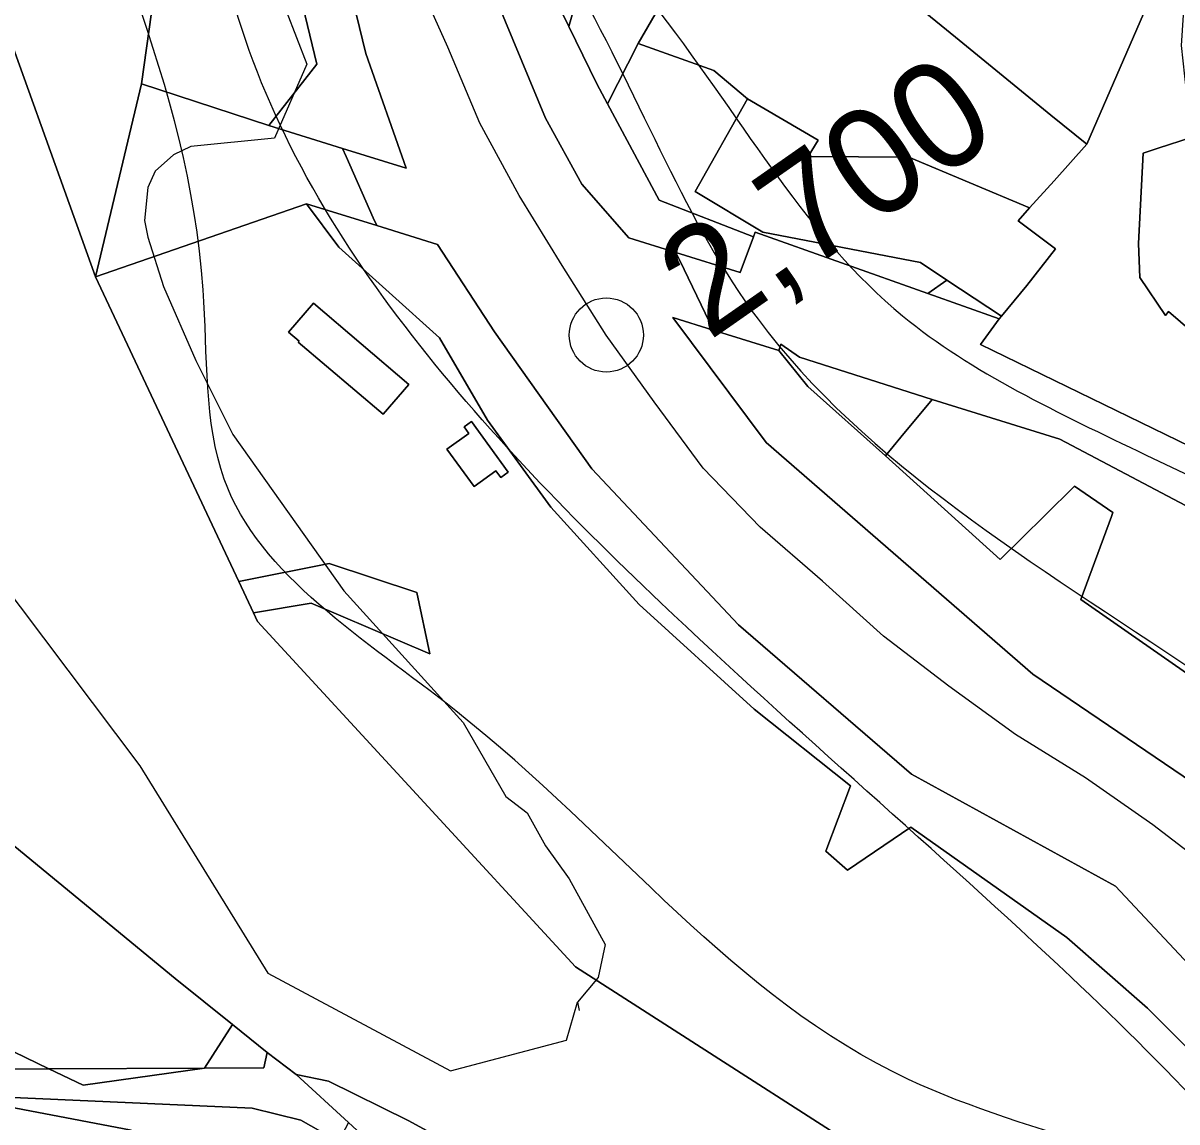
# Model space of a CAD drawing. Extents: x -510989 to -501240, y -1184665 to -1176089.
# Drawn here: x -503550.1 to -503409.8, y -1181938.5 to -1181805 of the extents above; entities that cross this region are included whole.
import ezdxf

# ---------------------------------------------------------------- set-up
doc = ezdxf.new("R2010")
doc.units = 0
for name, color, linetype in [('ostatni_plocha_x_draha', 7, 'Continuous'), ('ostatni_plocha_x_neplodna_puda', 7, 'Continuous'), ('ostatni_plocha_x_ostatni_komunikace', 7, 'Continuous'), ('ostatni_plocha_x_silnice', 7, 'Continuous'), ('STAV_zaplavove_uzemi', 7, 'Continuous'), ('trasovani_toku', 7, 'Continuous'), ('trvaly_travni_porost', 7, 'Continuous'), ('vodni_plocha_x_vodni_tok_v_koryt_prir_n_upr', 7, 'Continuous'), ('vrstevnice_01', 7, 'Continuous'), ('zahrada', 7, 'Continuous'), ('zastavena_plocha_a_nadvori', 7, 'Continuous')]:
    doc.layers.add(name, color=color, linetype=linetype)

msp = doc.modelspace()

# ---------------------------------------------------------------- linework, layer by layer
at = {"layer": 'ostatni_plocha_x_draha'}
for points in [[(-503555.45, -1181796.44), (-503541.27, -1181835.82), (-503523.86, -1181872.87), (-503522.07, -1181876.68), (-503521.58, -1181877.72), (-503482.94, -1181919.69), (-503435.06, -1181950.42), (-503379.89, -1181967.4), (-503372.75, -1181966.5), (-503353.5, -1181964.06), (-503344.6, -1181962.92), (-503329.8, -1181961.04), (-503301.23, -1181991.89), (-503297.34, -1181993.19), (-503279.93, -1181998.98), (-503250.57, -1182008.77), (-503236.43, -1182013.47), (-503223.95, -1182011.71), (-503204.26, -1182017.34), (-503185.02, -1182027.31), (-503179.36, -1182030.24), (-503129.73, -1182099.77), (-503088.5, -1182181.63), (-503082, -1182219.91)], [(-503354.72, -1182009.06), (-503354.95, -1182009), (-503369.99, -1182005.51), (-503370.24, -1181998.76), (-503361.27, -1182001.19), (-503364.97, -1181992.74), (-503371.85, -1181990.41), (-503409.11, -1181977.82), (-503428.74, -1181971.33), (-503436.34, -1181969.01), (-503453.31, -1181963.74), (-503461.7, -1181960.98), (-503503.28, -1181938.36), (-503512.93, -1181933.59), (-503516.9, -1181932.78), (-503520.42, -1181930.09), (-503524.62, -1181926.72), (-503531.59, -1181921.11), (-503574.98, -1181885.44)]]:
    msp.add_lwpolyline(points, dxfattribs=at)
at = {"layer": 'ostatni_plocha_x_neplodna_puda'}
for points in [[(-503475.31, -1181807.47), (-503466.1, -1181810.75), (-503462, -1181814.19), (-503468.39, -1181825.48), (-503460.17, -1181830.42), (-503440.97, -1181834.09), (-503437.77, -1181836.23), (-503440.08, -1181837.88), (-503461.09, -1181830.43), (-503461.29, -1181830.99), (-503472.76, -1181826.53), (-503479.04, -1181814.8)], [(-503457.96, -1181844.03), (-503455.7, -1181845.6), (-503439.56, -1181850.76), (-503443.37, -1181855.34), (-503445.25, -1181857.59), (-503454.67, -1181849.18), (-503458.2, -1181844.8)]]:
    msp.add_lwpolyline(points, close=True, dxfattribs=at)
at = {"layer": 'ostatni_plocha_x_ostatni_komunikace'}
for points in [[(-503409.08, -1181804.05), (-503409.3, -1181807.71), (-503408.08, -1181818.89), (-503412.12, -1181820.2), (-503413.93, -1181820.79), (-503414.51, -1181831.78), (-503414.32, -1181835.92), (-503411.22, -1181840.53), (-503410.83, -1181840.07), (-503399.16, -1181850.11), (-503403.12, -1181852.88), (-503400.64, -1181858.1), (-503391.38, -1181866.66), (-503406.7, -1181857.17), (-503433.7, -1181844.06), (-503431.42, -1181840.95), (-503431.15, -1181840.63), (-503428.05, -1181836.89), (-503424.56, -1181832.45), (-503429.12, -1181829.04), (-503427.72, -1181827.47), (-503424.76, -1181824.17), (-503420.77, -1181819.73), (-503413.46, -1181802.94)], [(-503435.06, -1181950.42), (-503482.94, -1181919.69), (-503521.58, -1181877.72), (-503522.07, -1181876.68), (-503515.07, -1181875.49), (-503500.62, -1181881.66), (-503502.21, -1181874.2), (-503512.86, -1181870.68), (-503523.86, -1181872.87), (-503541.27, -1181835.82), (-503515.61, -1181826.97), (-503511.71, -1181832.25), (-503499.47, -1181843.25), (-503493.63, -1181853.27), (-503485.94, -1181863.85), (-503475.2, -1181875.65), (-503461.21, -1181888.38), (-503449.5, -1181897.7), (-503452.5, -1181905.64), (-503449.87, -1181907.94), (-503442.17, -1181902.73), (-503423.21, -1181916.12), (-503413.4, -1181924.74), (-503405.65, -1181932.45)], [(-503405.86, -1181865.15), (-503424.04, -1181855.55), (-503439.56, -1181850.76), (-503455.7, -1181845.6), (-503457.96, -1181844.03), (-503458.2, -1181844.8), (-503466.18, -1181842.33), (-503466.65, -1181841.35), (-503470.24, -1181833.85), (-503470.71, -1181832.87), (-503462.89, -1181835.31), (-503461.29, -1181830.99), (-503461.09, -1181830.43), (-503440.08, -1181837.88), (-503431.42, -1181840.95), (-503433.7, -1181844.06), (-503406.7, -1181857.17)]]:
    msp.add_lwpolyline(points, dxfattribs=at)
for points in [[(-503514.77, -1181839.02), (-503517.81, -1181842.58), (-503516.53, -1181843.67), (-503516.62, -1181843.77), (-503506.3, -1181852.55), (-503503.19, -1181848.91)], [(-503443.37, -1181855.34), (-503439.56, -1181850.76), (-503424.04, -1181855.55), (-503405.86, -1181865.15), (-503385.65, -1181878.23), (-503355.04, -1181898.71), (-503368.28, -1181918.29), (-503366.69, -1181920.41), (-503364.68, -1181923.09), (-503354.24, -1181937.03), (-503354.99, -1181937.94), (-503364.46, -1181924.98), (-503367.34, -1181921.45), (-503375.33, -1181911.81), (-503399.3, -1181890.52), (-503421.49, -1181875.06), (-503417.78, -1181864.96), (-503417.61, -1181864.48), (-503422.27, -1181861.26), (-503425.89, -1181864.84), (-503431.3, -1181870.21), (-503445.25, -1181857.59)], [(-503495.56, -1181853.41), (-503496.46, -1181854.05), (-503495.88, -1181854.86), (-503498.55, -1181856.79), (-503495.25, -1181861.34), (-503492.59, -1181859.42), (-503492.02, -1181860.21), (-503491.12, -1181859.56)], [(-503523.86, -1181872.87), (-503512.86, -1181870.68), (-503502.21, -1181874.2), (-503500.62, -1181881.66), (-503515.07, -1181875.49), (-503522.07, -1181876.68)]]:
    msp.add_lwpolyline(points, close=True, dxfattribs=at)
at = {"layer": 'ostatni_plocha_x_silnice'}
msp.add_lwpolyline([(-503531.16, -1181779.98), (-503535.7, -1181812.4), (-503541.27, -1181835.82), (-503555.45, -1181796.44)], dxfattribs=at)
msp.add_lwpolyline([(-503535.7, -1181812.4), (-503520.22, -1181817.44), (-503511.23, -1181820.24), (-503510.81, -1181821.2), (-503507.52, -1181828.65), (-503507.09, -1181829.61), (-503515.61, -1181826.97), (-503541.27, -1181835.82)], close=True, dxfattribs=at)
at = {"layer": 'STAV_zaplavove_uzemi'}
for points in [[(-502723.47, -1180576.88), (-502750.97, -1180610.73), (-502772.12, -1180647.75), (-502783.76, -1180692.17), (-502790.11, -1180735.54), (-502816.55, -1180769.39), (-502838.76, -1180789.49), (-502880.02, -1180813.82), (-502947.71, -1180825.45), (-502980.5, -1180833.91), (-503008.01, -1180838.14), (-503027.04, -1180827.57), (-503058.78, -1180840.26), (-503097.92, -1180865.65), (-503133.88, -1180877.28), (-503224.85, -1180888.92), (-503331.68, -1180909.01), (-503349.66, -1180914.3), (-503380.34, -1180944.98), (-503395.15, -1180996.81), (-503404.67, -1181054.99), (-503414.18, -1181088.83), (-503405.74, -1181137.71), (-503341.21, -1181192.71), (-503275.63, -1181213.86), (-503238.61, -1181228.67), (-503221.69, -1181245.6), (-503229.09, -1181273.1), (-503244.96, -1181310.12), (-503251.3, -1181333.39), (-503243.9, -1181363.01), (-503246.02, -1181393.68), (-503244.96, -1181433.88), (-503251.3, -1181477.25), (-503261.88, -1181518.5), (-503269.29, -1181530.14), (-503299, -1181579.21), (-503326.93, -1181610.62), (-503351.36, -1181638.55), (-503381.61, -1181666.47), (-503397.91, -1181682.76), (-503420.01, -1181721.16), (-503428.16, -1181736.28), (-503464.23, -1181735.12), (-503497.97, -1181758.39), (-503482.84, -1181800.28), (-503460.74, -1181841), (-503407.53, -1181883.86), (-503369.52, -1181914.83), (-503348.4, -1181945.81), (-503334.32, -1181976.78), (-503286.45, -1182017.61), (-503224.5, -1182073.92), (-503185.08, -1182121.79), (-503159.74, -1182180.92), (-503125.16, -1182269.48), (-503118.18, -1182319.52), (-503118.18, -1182384.67), (-503122.84, -1182470.78), (-503133.31, -1182562.7), (-503147.27, -1182666.25), (-503152.24, -1182800.82), (-503140.98, -1182878.25), (-503110, -1182947.24), (-503050.82, -1183014.1), (-502950.75, -1183132.78), (-502862.33, -1183242.16), (-502789.02, -1183301.5), (-502594.33, -1183372.67), (-502552.52, -1183394.35), (-502521.54, -1183433.06), (-502481.28, -1183546.12), (-502442.56, -1183663.81), (-502399.2, -1183755.19), (-502318.67, -1183838.81), (-502270.66, -1183889.92), (-502173.29, -1183977.22)], [(-502250.32, -1184002.61), (-502355.07, -1183875.41), (-502442.37, -1183790.61), (-502477.29, -1183700.82), (-502532.16, -1183578.61), (-502567.08, -1183448.91), (-502626.05, -1183402.34), (-502705.41, -1183380.59), (-502814.2, -1183349.87), (-502882.03, -1183297.39), (-502931.95, -1183237.24), (-503042.02, -1183107.97), (-503139.64, -1183018.94), (-503222.14, -1182957.59), (-503308.56, -1182839.96), (-503316.24, -1182784.92), (-503330.32, -1182756.77), (-503348.24, -1182719.65), (-503334.16, -1182651.82), (-503323.92, -1182595.5), (-503313.68, -1182526.39), (-503294.1, -1182480.5), (-503251.86, -1182396.03), (-503229.34, -1182314.37), (-503216.1, -1182227.15), (-503242.43, -1182174.5), (-503271.86, -1182129.59), (-503287.34, -1182081.58), (-503343.88, -1182028.1), (-503361.79, -1182008.91), (-503396.35, -1181952.59), (-503442.43, -1181933.39), (-503497.46, -1181888.6), (-503525.62, -1181860.44), (-503528.18, -1181837.4), (-503548.66, -1181767.01), (-503558.9, -1181729.89), (-503576.82, -1181682.53), (-503578.1, -1181621.1), (-503567.86, -1181572.46), (-503552.5, -1181536.63), (-503538.04, -1181458.36), (-503518.33, -1181411.9), (-503509.88, -1181341.51), (-503497.21, -1181207.63), (-503499.77, -1181097.56), (-503498.02, -1181031.35), (-503510.82, -1180970.85), (-503549.22, -1180952.23), (-503571.32, -1180940.6), (-503605.07, -1180937.11), (-503651.61, -1180939.44), (-503671.39, -1180917.33), (-503679.53, -1180892.89), (-503713.27, -1180871.95), (-503727.24, -1180859.15), (-503734.22, -1180833.55), (-503728.4, -1180799.81), (-503741.2, -1180770.72), (-503722.82, -1180725.17), (-503721.54, -1180703.41), (-503731.78, -1180697.01), (-503767.61, -1180699.57), (-503790.65, -1180697.01), (-503817.53, -1180697.01), (-503861.04, -1180686.77), (-503889.2, -1180675.25), (-503900.72, -1180668.85), (-503953.2, -1180679.09), (-503997.99, -1180697.01), (-504063.27, -1180722.61), (-504109.34, -1180749.49), (-504142.62, -1180776.36), (-504177.18, -1180796.84), (-504211.73, -1180817.32), (-504414.98, -1180961.5), (-504472.7, -1180998.11), (-504544.51, -1181068.5), (-504600.82, -1181143.12), (-504621.94, -1181196.62), (-504641.65, -1181267.01), (-504660.25, -1181350.62), (-504634.7, -1181398.32), (-504617.66, -1181447.72), (-504600.62, -1181492.01), (-504587, -1181548.23), (-504592.11, -1181628.29), (-504569.96, -1181682.81), (-504568.26, -1181664.07), (-504554.63, -1181621.48), (-504547.82, -1181597.63)], [(-502765.18, -1180820.83), (-502819.12, -1180854.68), (-502855.09, -1180856.79), (-502878.36, -1180851.5), (-502911.15, -1180848.33), (-502954.52, -1180870.54), (-502984.14, -1180869.48), (-503005.29, -1180861.02), (-503048.66, -1180872.66), (-503074.04, -1180895.93), (-503100.49, -1180910.74), (-503124.82, -1180934.01), (-503148.09, -1180961.51), (-503167.13, -1180991.13), (-503214.18, -1181039.04), (-503223.14, -1181058.24), (-503224.42, -1181086.39), (-503233.38, -1181129.91), (-503224.42, -1181152.95), (-503210.34, -1181174.71), (-503189.86, -1181187.51), (-503177.06, -1181216.94), (-503187.3, -1181265.58), (-503182.09, -1181326.92), (-503202.22, -1181367.18), (-503223.9, -1181396.6), (-503227, -1181422.93), (-503244.04, -1181475.59), (-503248.68, -1181509.66), (-503278.16, -1181558.16), (-503308.83, -1181601.52), (-503351.14, -1181645.95), (-503365.95, -1181659.7), (-503395.57, -1181685.09), (-503411.43, -1181722.11), (-503422.01, -1181739.03), (-503437.88, -1181747.49), (-503460.09, -1181743.26), (-503481.25, -1181748.55), (-503492.88, -1181761.25), (-503472.79, -1181803.56), (-503443.17, -1181840.58), (-503413.55, -1181857.5), (-503278.84, -1181941.97), (-503242.23, -1181977.17), (-503180.29, -1182027.85), (-503125.38, -1182098.25), (-503088.78, -1182167.23), (-503075.54, -1182217), (-503114.26, -1182162.8), (-503152.97, -1182091.56), (-503197.89, -1182048.2), (-503210.28, -1182032.71), (-503231.96, -1182021.87), (-503259.83, -1182017.22), (-503266.03, -1182021.87), (-503224.21, -1182048.2), (-503199.43, -1182076.07), (-503157.62, -1182114.79), (-503135.94, -1182159.7), (-503118.9, -1182207.71), (-503111.16, -1182251.07), (-503108.24, -1182409.43), (-503115.92, -1182478.55), (-503128.72, -1182603.98), (-503131.28, -1182696.13), (-503104.4, -1182780.6), (-503071.45, -1182869.91), (-503052.71, -1182886.94), (-502977.76, -1182944.86), (-502838.07, -1183047.07), (-502664.31, -1183174.84), (-502563.8, -1183270.24), (-502485.44, -1183353.71), (-502446.26, -1183432.07), (-502383.48, -1183571.46), (-502315.46, -1183658.04), (-502253.62, -1183724), (-502158.8, -1183808.51), (-502045.43, -1183923.94), (-501930, -1184016.7), (-501793.89, -1184089.91), (-501746.5, -1184127.32), (-501709.09, -1184197.15)], [(-502226.81, -1183999.33), (-502311.75, -1183908.57), (-502419.96, -1183792.22), (-502451.37, -1183739.86), (-502483.95, -1183647.94), (-502521.19, -1183547.88), (-502550.27, -1183461.78), (-502572.38, -1183429.2), (-502656.85, -1183386.44), (-502768.21, -1183357), (-502834.76, -1183325), (-502889.79, -1183272.53), (-502938.43, -1183213.65), (-503042.23, -1183094.94), (-503121.07, -1183000.61), (-503188.65, -1182909.1), (-503198.5, -1182830.26), (-503192.9, -1182654.04), (-503169.63, -1182457.41), (-503165.02, -1182331.94), (-503174.64, -1182244.43), (-503211.18, -1182165.58), (-503248.68, -1182104.04), (-503298.6, -1182058.14), (-503358.04, -1182010.06), (-503388.64, -1181959.36), (-503422.73, -1181920.9), (-503472.56, -1181875.44), (-503525.05, -1181800.26), (-503528.23, -1181753.72), (-503520.82, -1181644.77), (-503514.48, -1181592.94), (-503470.14, -1181471.68), (-503458.61, -1181430.33), (-503465.34, -1181377.45), (-503493.67, -1181297.01), (-503493.67, -1181272.57), (-503489.02, -1181233.01), (-503455.28, -1181146.91), (-503458.77, -1181102.69), (-503461.1, -1181050.33), (-503461.1, -1181016.59), (-503465.75, -1180995.65), (-503478.55, -1180979.36)]]:
    msp.add_spline(points, degree=3, dxfattribs=at)
at = {"layer": 'trasovani_toku'}
for p, q in [((-503498.44, -1181807.94), (-503502.53, -1181798.82)), ((-503494.55, -1181817.16), (-503498.44, -1181807.94)), ((-503489.78, -1181825.95), (-503494.55, -1181817.16)), ((-503484.53, -1181834.46), (-503489.78, -1181825.95)), ((-503479.18, -1181842.91), (-503484.53, -1181834.46)), ((-503473.37, -1181851.05), (-503479.18, -1181842.91)), ((-503467.42, -1181859.08), (-503473.37, -1181851.05)), ((-503460.47, -1181866.27), (-503467.42, -1181859.08)), ((-503452.91, -1181872.81), (-503460.47, -1181866.27)), ((-503445.5, -1181879.53), (-503452.91, -1181872.81)), ((-503437.53, -1181885.57), (-503445.5, -1181879.53)), ((-503429.44, -1181891.45), (-503437.53, -1181885.57)), ((-503420.94, -1181896.71), (-503429.44, -1181891.45)), ((-503412.75, -1181902.45), (-503420.94, -1181896.71)), ((-503404.81, -1181908.53), (-503412.75, -1181902.45))]:
    msp.add_line(p, q, dxfattribs=at)
msp.add_circle((-503479.18, -1181842.91), 4.5, dxfattribs=at)
at = {"layer": 'trvaly_travni_porost'}
msp.add_lwpolyline([(-503480.74, -1181794.8), (-503483.74, -1181805.41), (-503489.52, -1181793.46)], dxfattribs=at)
at = {"layer": 'vodni_plocha_x_vodni_tok_v_koryt_prir_n_upr'}
for points in [[(-503513.45, -1181788.03), (-503508.41, -1181808.68), (-503503.52, -1181822.65), (-503511.23, -1181820.24), (-503520.22, -1181817.44), (-503514.35, -1181810), (-503520.3, -1181785.43)], [(-503390.54, -1181938.47), (-503417.29, -1181909.9), (-503442.07, -1181896.29), (-503463.1, -1181878.13), (-503480.94, -1181859.17), (-503492.78, -1181842.52), (-503499.72, -1181831.9), (-503507.09, -1181829.61), (-503507.52, -1181828.65), (-503510.81, -1181821.2), (-503511.23, -1181820.24), (-503503.52, -1181822.65), (-503508.41, -1181808.68), (-503513.45, -1181788.03)], [(-503489.52, -1181793.46), (-503483.74, -1181805.41), (-503480.33, -1181812.39), (-503479.04, -1181814.8), (-503472.76, -1181826.53), (-503461.29, -1181830.99), (-503462.89, -1181835.31), (-503470.71, -1181832.87), (-503476.46, -1181831.08), (-503482.17, -1181824.58), (-503486.58, -1181816.56), (-503493.42, -1181800.01)], [(-503493.42, -1181800.01), (-503486.58, -1181816.56), (-503482.17, -1181824.58), (-503476.46, -1181831.08), (-503470.71, -1181832.87), (-503470.24, -1181833.85), (-503466.65, -1181841.35), (-503466.18, -1181842.33), (-503471.11, -1181840.79), (-503459.74, -1181855.99), (-503427.34, -1181884.11), (-503397.58, -1181904.32)], [(-503405.65, -1181932.45), (-503413.4, -1181924.74), (-503423.21, -1181916.12), (-503442.17, -1181902.73), (-503449.87, -1181907.94), (-503452.5, -1181905.64), (-503449.5, -1181897.7), (-503461.21, -1181888.38), (-503475.2, -1181875.65), (-503485.94, -1181863.85), (-503493.63, -1181853.27), (-503499.47, -1181843.25), (-503511.71, -1181832.25), (-503515.61, -1181826.97), (-503507.09, -1181829.61), (-503499.72, -1181831.9), (-503492.78, -1181842.52), (-503480.94, -1181859.17), (-503463.1, -1181878.13), (-503442.07, -1181896.29), (-503417.29, -1181909.9), (-503390.54, -1181938.47)], [(-503397.58, -1181904.32), (-503427.34, -1181884.11), (-503459.74, -1181855.99), (-503471.11, -1181840.79), (-503466.18, -1181842.33), (-503458.2, -1181844.8), (-503454.67, -1181849.18), (-503445.25, -1181857.59), (-503431.3, -1181870.21), (-503425.89, -1181864.84), (-503422.27, -1181861.26), (-503417.61, -1181864.48), (-503417.78, -1181864.96), (-503421.49, -1181875.06), (-503399.3, -1181890.52)]]:
    msp.add_lwpolyline(points, dxfattribs=at)
for points in [[(-503520.42, -1181930.09), (-503516.9, -1181932.78), (-503510.53, -1181938.62), (-503511.74, -1181940.92), (-503516.32, -1181938.34), (-503522.22, -1181936.87), (-503552.2, -1181935.53), (-503556.29, -1181935.88), (-503559.77, -1181936.19), (-503560.29, -1181934.28), (-503560.86, -1181932.17), (-503546.96, -1181932.1), (-503542.78, -1181934.07), (-503528.02, -1181932), (-503520.83, -1181931.97)], [(-503528.02, -1181932), (-503542.78, -1181934.07), (-503546.96, -1181932.1)], [(-503516.9, -1181932.78), (-503512.93, -1181933.59), (-503503.28, -1181938.36), (-503461.7, -1181960.98), (-503453.31, -1181963.74), (-503436.34, -1181969.01), (-503428.74, -1181971.33), (-503409.11, -1181977.82), (-503371.85, -1181990.41), (-503364.97, -1181992.74), (-503361.27, -1182001.19), (-503370.24, -1181998.76), (-503379.23, -1181996.4), (-503390.24, -1181993.47), (-503396.67, -1181986.77), (-503448.28, -1181971.22), (-503469.08, -1181961.05), (-503505.47, -1181943.27), (-503510.53, -1181938.62)]]:
    msp.add_lwpolyline(points, close=True, dxfattribs=at)
at = {"layer": 'vrstevnice_01'}
for points in [[(-503520.59, -1181797), (-503515.59, -1181810), (-503519.5, -1181819), (-503529.69, -1181820), (-503531.81, -1181821), (-503534, -1181823), (-503534.91, -1181825), (-503535.31, -1181829), (-503534.91, -1181831), (-503533, -1181837), (-503529.09, -1181846), (-503524.59, -1181855), (-503511.09, -1181874), (-503496.59, -1181890), (-503491.41, -1181899), (-503488.81, -1181901), (-503486.59, -1181905), (-503483.69, -1181909), (-503479.31, -1181917), (-503480.19, -1181921), (-503482.69, -1181924), (-503482.5, -1181925)], [(-503553.41, -1181872), (-503535.87, -1181895.25), (-503520.32, -1181920.46), (-503498.1, -1181932.32), (-503484.02, -1181928.61), (-503482.69, -1181924)]]:
    msp.add_lwpolyline(points, dxfattribs=at)
at = {"layer": 'zahrada'}
for points in [[(-503530.1, -1181721.94), (-503516.75, -1181723.1), (-503517.23, -1181725.97), (-503525.76, -1181726.18), (-503526.07, -1181745.86), (-503520.69, -1181746.25), (-503521.62, -1181758.2), (-503521.88, -1181770.92), (-503520.3, -1181785.43), (-503514.35, -1181810), (-503520.22, -1181817.44), (-503535.7, -1181812.4), (-503531.16, -1181779.98), (-503530.98, -1181738.22)], [(-503450.53, -1181774.22), (-503462.61, -1181785.56), (-503475.31, -1181807.47), (-503479.04, -1181814.8), (-503480.33, -1181812.39), (-503483.74, -1181805.41), (-503480.74, -1181794.8), (-503476.23, -1181775.02)], [(-503440.08, -1181837.88), (-503437.77, -1181836.23), (-503431.15, -1181840.63), (-503431.42, -1181840.95)], [(-503574.98, -1181885.44), (-503531.59, -1181921.11), (-503524.62, -1181926.72), (-503528.02, -1181932), (-503546.96, -1181932.1), (-503556.91, -1181927.27), (-503566.44, -1181916.29), (-503575.3, -1181901.51), (-503574.78, -1181894.09)], [(-503575.51, -1181904.42), (-503575.3, -1181901.51), (-503566.44, -1181916.29), (-503556.91, -1181927.27), (-503546.96, -1181932.1), (-503560.86, -1181932.17), (-503568.99, -1181932.22), (-503574.29, -1181917.61), (-503575.28, -1181917.63)], [(-503524.62, -1181926.72), (-503520.42, -1181930.09), (-503520.83, -1181931.97), (-503528.02, -1181932)], [(-503556.29, -1181935.88), (-503536.95, -1181939.56), (-503529.23, -1181948.22), (-503531.03, -1181968.08), (-503534.15, -1181972.34), (-503543.18, -1181968.03), (-503563.78, -1181960.32), (-503565.13, -1181956.04), (-503566.83, -1181945.04), (-503565.66, -1181943.11), (-503560.62, -1181939.77)], [(-503556.29, -1181935.88), (-503552.2, -1181935.53), (-503522.22, -1181936.87), (-503516.32, -1181938.34), (-503511.74, -1181940.92), (-503515.25, -1181947.59), (-503518.55, -1181951.68), (-503523.62, -1181957.96), (-503531.03, -1181968.08), (-503529.23, -1181948.22), (-503536.95, -1181939.56)]]:
    msp.add_lwpolyline(points, close=True, dxfattribs=at)
at = {"layer": 'zastavena_plocha_a_nadvori'}
for points in [[(-503418.36, -1181777.85), (-503417.66, -1181782.3), (-503416.87, -1181787.24), (-503413.88, -1181790.29), (-503412.51, -1181796.06), (-503413.46, -1181802.94), (-503420.77, -1181819.73), (-503425.13, -1181816.18), (-503436.72, -1181806.71), (-503445.02, -1181799.93), (-503450.27, -1181795.65), (-503462.61, -1181785.56), (-503450.53, -1181774.22), (-503437.67, -1181785.69), (-503434.7, -1181785.22), (-503422.85, -1181783.33), (-503423.57, -1181778.88), (-503418.98, -1181777.97)], [(-503462.61, -1181785.56), (-503450.27, -1181795.65), (-503445.02, -1181799.93), (-503436.72, -1181806.71), (-503425.13, -1181816.18), (-503420.77, -1181819.73), (-503424.76, -1181824.17), (-503427.72, -1181827.47), (-503442.41, -1181821.29), (-503454.63, -1181821.2), (-503453.44, -1181819.23), (-503462, -1181814.19), (-503466.1, -1181810.75), (-503475.31, -1181807.47)], [(-503376.64, -1181810.17), (-503379.02, -1181839.47), (-503384.94, -1181842), (-503389.84, -1181844.11), (-503391.49, -1181844.82), (-503394.59, -1181846.97), (-503399.16, -1181850.11), (-503410.83, -1181840.07), (-503411.22, -1181840.53), (-503414.32, -1181835.92), (-503414.51, -1181831.78), (-503413.93, -1181820.79), (-503412.12, -1181820.2), (-503408.08, -1181818.89), (-503393.76, -1181814.25), (-503383.76, -1181811.82)], [(-503462, -1181814.19), (-503453.44, -1181819.23), (-503454.63, -1181821.2), (-503442.41, -1181821.29), (-503427.72, -1181827.47), (-503429.12, -1181829.04), (-503424.56, -1181832.45), (-503428.05, -1181836.89), (-503431.15, -1181840.63), (-503437.77, -1181836.23), (-503440.97, -1181834.09), (-503460.17, -1181830.42), (-503468.39, -1181825.48)], [(-503514.77, -1181839.02), (-503503.19, -1181848.91), (-503506.3, -1181852.55), (-503516.62, -1181843.77), (-503516.53, -1181843.67), (-503517.81, -1181842.58)], [(-503495.56, -1181853.41), (-503491.12, -1181859.56), (-503492.02, -1181860.21), (-503492.59, -1181859.42), (-503495.25, -1181861.34), (-503498.55, -1181856.79), (-503495.88, -1181854.86), (-503496.46, -1181854.05)]]:
    msp.add_lwpolyline(points, close=True, dxfattribs=at)

# ---------------------------------------------------------------- texts
at = {"layer": 'trasovani_toku'}
msp.add_text('2,700', height=13, rotation=34.9307, dxfattribs=at).set_placement((-503466.72, -1181843.7))

doc.saveas('drawing.dxf')
